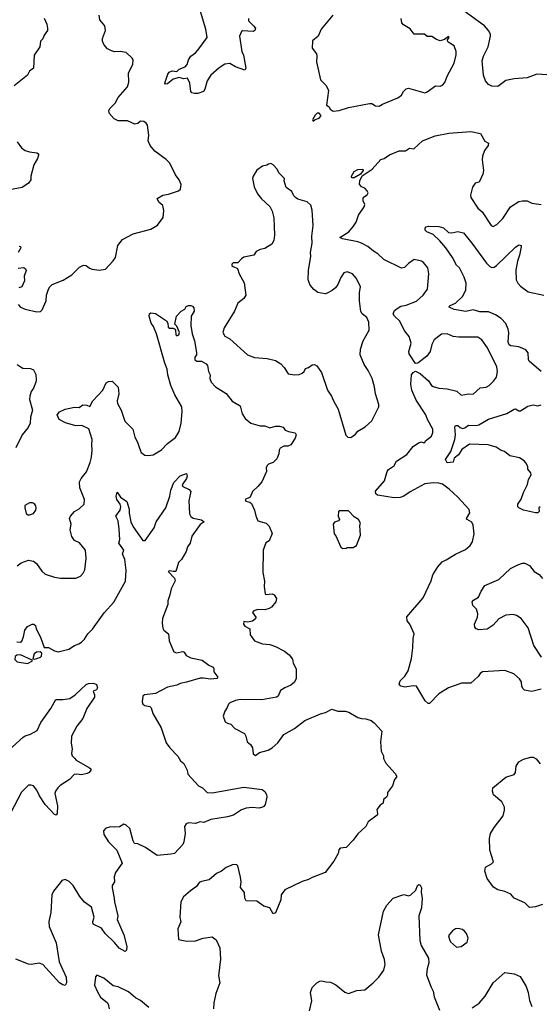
# Model space of a CAD drawing. Extents: x 1839239 to 1929705, y 762242 to 910352.
# Tile 389 of 429: x 1900549 to 1904968, y 881304 to 889676. Entities that reach past the tile are written whole.
import ezdxf

# ---------------------------------------------------------------- set-up
doc = ezdxf.new("R2010")
doc.units = 0

msp = doc.modelspace()

# ---------------------------------------------------------------- linework, layer by layer
at = {"layer": '0CON10XD'}
for points in [[(1905075, 889205.4), (1904946.1, 889213.9), (1904865, 889182), (1904755, 889172), (1904685, 889158), (1904615, 889108.8), (1904565, 889112), (1904535.9, 889125.9), (1904511.2, 889155), (1904493, 889203), (1904482.5, 889325), (1904494.2, 889365), (1904532.7, 889445), (1904553.1, 889535), (1904552.1, 889552.1), (1904535.6, 889585), (1904502.6, 889622.6), (1904450, 889660), (1904325, 889752.5)], [(1900758, 889688), (1900778.9, 889638.9), (1900785.7, 889604.3), (1900784, 889585), (1900756, 889545), (1900745.8, 889514.2), (1900725, 889493.3), (1900720, 889445), (1900673.3, 889375), (1900666.2, 889265), (1900632.7, 889237.3), (1900615, 889204), (1900501.2, 889115)], [(1900695, 887192), (1900725, 887193.8), (1900741.2, 887208.8), (1900774, 887285), (1900776.2, 887335), (1900793.8, 887385), (1900803.8, 887405), (1900825, 887423.8), (1900919.7, 887460.3), (1900992.3, 887507.7), (1901058.3, 887571.7), (1901091.7, 887588.3), (1901115, 887586), (1901142.7, 887562.7), (1901165, 887554.2), (1901225, 887546), (1901277.5, 887555), (1901345, 887626.7), (1901363.3, 887655), (1901382.5, 887755), (1901423.3, 887806.7), (1901513.3, 887855), (1901665, 887894.2), (1901721.2, 887928.8), (1901768.8, 887995), (1901774.1, 888054.1), (1901767.5, 888095), (1901733.3, 888125), (1901717.5, 888155), (1901765, 888184), (1901815, 888192), (1901898.3, 888221.7), (1901916.7, 888235), (1901923.6, 888273.6), (1901906, 888315), (1901875, 888356.7), (1901825.6, 888455.6), (1901795, 888486), (1901697.6, 888557.6), (1901658.8, 888605), (1901641.2, 888645), (1901647.8, 888695), (1901635, 888780), (1901625, 888796.7), (1901605, 888810), (1901577, 888813), (1901555, 888792.5), (1901527, 888787), (1901465, 888816.2), (1901385, 888815.8), (1901353.2, 888833.2), (1901310, 888880), (1901306, 888905), (1901317.1, 888925), (1901360.5, 888965), (1901385.4, 889014.6), (1901466, 889105), (1901475.8, 889145), (1901472.9, 889225), (1901510, 889295), (1901513.9, 889333.9), (1901505, 889350), (1901455, 889396.7), (1901404.2, 889404.2), (1901355, 889402.2), (1901330.7, 889410.7), (1901295, 889428.1), (1901265, 889466), (1901253.8, 889493.8), (1901252.7, 889515), (1901279.5, 889585), (1901273.6, 889623.6), (1901230.8, 889675), (1901225.3, 889715.3)], [(1902494.2, 889685), (1902493.8, 889665), (1902537.5, 889625), (1902553.3, 889605), (1902550, 889585), (1902533.6, 889576.4), (1902445, 889580.8), (1902435, 889575.7), (1902419.1, 889535), (1902439.2, 889405), (1902452, 889375), (1902473.3, 889265), (1902465, 889247.5), (1902385, 889274), (1902335, 889303.8), (1902295, 889298), (1902245, 889268), (1902175, 889204), (1902144.5, 889155.5), (1902124, 889085), (1902112.5, 889065), (1902065, 889047.7), (1902035, 889047.5), (1902013.6, 889053.6), (1902003.1, 889065), (1901996.5, 889135), (1901975, 889177.8), (1901945, 889172.9), (1901905, 889183.1), (1901855, 889170), (1901805, 889130), (1901788.8, 889128.8), (1901783.8, 889135), (1901807.8, 889212.2), (1901819.1, 889230.9), (1901845, 889241.4), (1901885, 889236), (1901905.6, 889254.4), (1901955, 889274.2), (1901974, 889295), (1901984, 889335), (1902004.3, 889365.7), (1902045, 889394.2), (1902065, 889416), (1902143.8, 889525), (1902132.5, 889595), (1902087.9, 889745)], [(1903210.8, 889715), (1903114, 889595), (1903088.8, 889535), (1903040, 889495), (1903037.5, 889435), (1903072.5, 889385), (1903076.7, 889365), (1903073, 889317), (1903106.7, 889165), (1903155, 889117.5), (1903176.2, 889075), (1903158.3, 888948.3), (1903180, 888935), (1903190, 888915), (1903215, 888897.5)], [(1903215, 888897.5), (1903265, 888903.3), (1903345, 888930), (1903525, 888963.3), (1903545, 888962.5), (1903575, 888942.5), (1903605, 888941.2), (1903635, 888958.8), (1903765, 889011.2), (1903795.9, 889034.1), (1903812.5, 889065), (1903835, 889086.7), (1903855, 889093.3), (1903995.7, 889054.3), (1904015, 889061.2), (1904085, 889112.5), (1904125, 889110), (1904145, 889118.8), (1904165, 889141.2), (1904184, 889195), (1904245, 889307.5), (1904262.3, 889377.7), (1904260, 889405), (1904243.6, 889453.6), (1904192.5, 889485), (1904187.5, 889495), (1904187.5, 889505), (1904202.5, 889525), (1904200, 889530), (1904195, 889532.5), (1904161.7, 889508.3), (1904125, 889497.5), (1904095, 889506.7), (1904055, 889533.3), (1904015, 889533.8), (1903991.9, 889551.9), (1903903, 889553), (1903869.7, 889599.7), (1903812.9, 889632.9), (1903798.7, 889648.7), (1903792.9, 889685)], [(1903045, 888812.5), (1903061.7, 888828.3), (1903095, 888837.5), (1903110, 888855), (1903110, 888865), (1903095, 888880), (1903078.3, 888881.7), (1903062.5, 888865), (1903040, 888825), (1903045, 888812.5)], [(1904282.5, 884025), (1904195.7, 883994.3), (1904115, 883944), (1904035, 883860), (1904021.7, 883861.7), (1903996.7, 883885), (1903925, 884007.5), (1903895, 884011.2), (1903825, 884001.2), (1903789.3, 884009.3), (1903776.7, 884025), (1903785.9, 884054.1), (1903823.3, 884095), (1903851.7, 884138.3), (1903882, 884245), (1903894, 884335), (1903896, 884415), (1903904, 884455), (1903866.1, 884536.1), (1903843.8, 884565), (1903841.2, 884598.8), (1903979.7, 884760.3), (1904048.6, 884905), (1904062.5, 884955), (1904105, 885023.8), (1904142, 885065), (1904177.5, 885082.5), (1904255, 885130), (1904340, 885170), (1904380, 885205), (1904398.8, 885235), (1904414, 885305), (1904406.8, 885376.8), (1904395, 885403.8), (1904353.8, 885425), (1904349.2, 885435), (1904377, 885483), (1904371.2, 885511.2), (1904275, 885616), (1904200.6, 885685), (1904145, 885725.5), (1904115, 885735.5), (1904065, 885738.1), (1903995, 885728.1), (1903868.8, 885661.2), (1903815, 885624.3), (1903785, 885614.3), (1903735, 885610.6), (1903592.9, 885632.9), (1903577.8, 885645), (1903575, 885668), (1903652.9, 885755), (1903673.8, 885835), (1903685, 885852.5), (1903720, 885875), (1903730, 885880), (1903755, 885920.8), (1903840.6, 885979.4), (1903895, 886048.1), (1903940.7, 886079.3), (1903965.8, 886085.8), (1903985, 886077.5), (1903995, 886080), (1904000, 886095), (1904050, 886135), (1904062.5, 886165), (1904061.4, 886195), (1904016, 886276), (1904003.3, 886315), (1903922, 886442), (1903882.9, 886525), (1903874.3, 886575.7), (1903882.5, 886655), (1903896.7, 886675), (1903916.1, 886686.1), (1903955, 886666.7), (1904025, 886604), (1904052, 886565), (1904065, 886556), (1904115, 886542), (1904185, 886538), (1904267.1, 886517.1), (1904305, 886482), (1904365, 886494.3), (1904405, 886491.5), (1904463.9, 886546.1), (1904515, 886552.5), (1904542.5, 886565), (1904579.1, 886600.9), (1904603, 886637), (1904611.4, 886685), (1904606.7, 886725), (1904528.1, 886885), (1904479.2, 886955), (1904445, 886975.6), (1904285, 886977.5), (1904235, 886982.9), (1904184.2, 887005.8), (1904135, 887002.5), (1904075, 886953.8), (1904054.4, 886915), (1904040, 886855), (1904011.2, 886815), (1903935, 886756.7), (1903915, 886753.3), (1903860, 886835), (1903858, 886855), (1903877.5, 886925), (1903862.7, 886982.7), (1903825, 887026.7), (1903778.1, 887115), (1903735.8, 887155), (1903725.7, 887175), (1903737.6, 887202.4), (1903759.3, 887220.7), (1903791.3, 887238.7), (1903835, 887249.2), (1903925, 887282.5), (1903979.2, 887335), (1904016, 887385), (1904029.2, 887515), (1904019.2, 887565), (1903982.7, 887612.7), (1903965, 887623.8), (1903905, 887636.7), (1903855, 887603.8), (1903820.5, 887569.5), (1903795, 887563.8), (1903645.6, 887635.6), (1903596, 887685), (1903557.4, 887707.4), (1903508.6, 887748.6), (1903455, 887776.7), (1903425, 887788.2), (1903293.2, 887813.2), (1903271.2, 887825), (1903347.4, 887872.6), (1903389.1, 887920.9), (1903411.2, 887955), (1903430.8, 888015), (1903480, 888085), (1903483.3, 888105), (1903470, 888135), (1903468.8, 888155), (1903474.1, 888165.9), (1903505, 888186.7), (1903511.4, 888205), (1903505, 888222), (1903484.3, 888244.3), (1903455, 888254), (1903438.3, 888278.3), (1903440.8, 888305), (1903460.8, 888349.2), (1903545.6, 888404.4), (1903621.7, 888488.3), (1903647.5, 888495), (1903694.3, 888525.7), (1903775, 888560), (1903829.3, 888560.7), (1903865, 888582.5), (1903901.7, 888578.3), (1903975, 888646), (1904082.8, 888687.2), (1904198.3, 888711.7), (1904385, 888726.5), (1904468.3, 888708.3), (1904504.2, 888644.2), (1904537.5, 888625), (1904533.3, 888605), (1904502, 888565), (1904484.3, 888515), (1904481.9, 888485), (1904492.9, 888395), (1904487, 888363), (1904456.4, 888293.6), (1904423.3, 888285), (1904398.8, 888251.2), (1904382, 888185), (1904386, 888165), (1904445, 888073.3), (1904481.3, 888041.3), (1904560, 887925), (1904575, 887917.5), (1904606.7, 887935), (1904658.8, 887985), (1904724.6, 888085.4), (1904795, 888130.6), (1904825, 888136.7), (1904864.5, 888134.5), (1904905, 888116.7), (1904984.4, 888104.4)], [(1900527.3, 888637.3), (1900563.8, 888585), (1900594.5, 888564.5), (1900631.3, 888551.3), (1900694.1, 888544.1), (1900707.5, 888535), (1900710, 888525), (1900700.8, 888495), (1900668.5, 888441.5), (1900643.8, 888345), (1900642.7, 888315), (1900625, 888285.8), (1900570.5, 888249.5), (1900385.6, 888214.4)], [(1903365, 886122.5), (1903405, 886152.5), (1903425, 886176.7), (1903486.1, 886213.9), (1903543.3, 886265), (1903603.8, 886385), (1903603.8, 886405), (1903574.3, 886494.3), (1903567.1, 886555), (1903545.5, 886625.5), (1903513.4, 886693.4), (1903478, 886745), (1903444, 886825), (1903447.5, 886875), (1903470.6, 886945), (1903520.8, 887035), (1903519.4, 887105), (1903500, 887145), (1903462.5, 887175), (1903450, 887195), (1903438, 887285), (1903438.8, 887355), (1903447.5, 887405), (1903414, 887475), (1903380, 887515), (1903335, 887531.2), (1903305, 887523.3), (1903278.8, 887485), (1903254, 887425), (1903233.8, 887395), (1903207, 887373), (1903165, 887350), (1903146, 887346), (1903085, 887357.5), (1903051.7, 887381.7), (1903018, 887418), (1903003.5, 887465), (1903005.4, 887544.6), (1903024.3, 887664.3), (1903020.8, 887695), (1903035.7, 887775), (1903032.9, 887835), (1903045.9, 887925.9), (1903036.2, 888055), (1903025, 888097.5), (1902995, 888127.5), (1902915, 888150), (1902893.6, 888163.6), (1902879.3, 888179.3), (1902862.5, 888215), (1902815, 888250), (1902797.5, 888305), (1902800, 888325), (1902752.5, 888375), (1902737.5, 888405), (1902705, 888442.5), (1902685, 888452.5), (1902665, 888447.5), (1902651.7, 888438.3), (1902615, 888430), (1902565, 888397.5), (1902533.3, 888345), (1902530, 888325), (1902542, 888255), (1902571.9, 888195), (1902605, 888151.4), (1902676.9, 888086.9), (1902696.9, 888046.9), (1902709.7, 887990.3), (1902717.3, 887845), (1902710.4, 887799.6), (1902693.6, 887766.4), (1902635, 887730), (1902595, 887722.5), (1902560, 887705), (1902540, 887675), (1902453.9, 887656.1), (1902435, 887643.3), (1902405, 887607.5), (1902365, 887607.5), (1902353, 887597), (1902354.5, 887585), (1902365, 887576), (1902400.7, 887560.7), (1902416, 887515), (1902457.9, 887437.9), (1902472, 887335), (1902455, 887306.2), (1902404.3, 887265.7), (1902375, 887196.7), (1902288.8, 887055), (1902276.2, 887015), (1902292.5, 886985), (1902335, 886961.2), (1902485, 886826.2), (1902545, 886802.5), (1902655, 886793.8), (1902725, 886778.8), (1902769.1, 886749.1), (1902799.1, 886719.1), (1902833.3, 886665), (1902885, 886655.6), (1902925, 886660), (1902950.4, 886669.6), (1902967.5, 886685), (1902980, 886710), (1903005, 886717.5), (1903035, 886742.5), (1903055, 886743.3), (1903075, 886732.5), (1903116, 886675), (1903166.1, 886526.1), (1903201.2, 886475), (1903216.7, 886435), (1903256.2, 886365), (1903324.1, 886144.1), (1903340, 886125), (1903365, 886122.5)], [(1903375, 888331.2), (1903371.4, 888345), (1903394.3, 888385), (1903425, 888402.5), (1903466.2, 888405), (1903470, 888395), (1903446.1, 888363.9), (1903395, 888331.4), (1903375, 888331.2)], [(1904985, 886684.3), (1904883.1, 886773.1), (1904876.2, 886786.2), (1904874.5, 886844.5), (1904855, 886870), (1904795, 886893.6), (1904725, 886902.5), (1904711.8, 886911.8), (1904703.9, 886933.9), (1904708.1, 887015), (1904703.1, 887045), (1904683.9, 887093.9), (1904645.3, 887135.3), (1904597.1, 887167.1), (1904535, 887191.1), (1904463.2, 887193.2), (1904405, 887207.5), (1904344.3, 887194.3), (1904245, 887212.4), (1904201.7, 887231.7), (1904198.8, 887235), (1904208.8, 887245), (1904255, 887265.6), (1904315, 887322.2), (1904343.3, 887375), (1904345.5, 887435), (1904328, 887488), (1904288.6, 887565), (1904265, 887590), (1904229.4, 887655), (1904172.2, 887735), (1904121.9, 887795), (1904065, 887848.6), (1904012.4, 887872.4), (1903998, 887885), (1903997.7, 887902.3), (1904005, 887913.3), (1904025, 887920), (1904113, 887917), (1904154.3, 887905), (1904195, 887867.5), (1904225, 887864.2), (1904275, 887874.7), (1904323.6, 887863.6), (1904395, 887775.7), (1904518.8, 887605), (1904546.8, 887576.8), (1904565, 887567.7), (1904585, 887571.5), (1904605, 887586.5), (1904765, 887742.5), (1904795, 887762), (1904813.3, 887755), (1904814, 887745), (1904800.5, 887675), (1904782.1, 887622.1), (1904769.1, 887545), (1904772.2, 887465), (1904786.9, 887435), (1904808.8, 887408.8), (1904873, 887363), (1905007.5, 887335)], [(1900545, 887750), (1900555, 887747.5), (1900557.5, 887735), (1900536.7, 887695)], [(1900535, 887562.5), (1900585, 887568.8), (1900598.3, 887558.3), (1900603, 887543), (1900586.7, 887495), (1900590, 887455), (1900567.5, 887405), (1900542.5, 887395)], [(1900528.3, 885031.7), (1900561.7, 885058.3), (1900625, 885081.2), (1900665, 885071.2), (1900692.9, 885052.9), (1900737, 884987), (1900765, 884962), (1900845.8, 884935.8), (1900895, 884927.5), (1901025, 884927.5), (1901065, 884944), (1901089.7, 884970.3), (1901101.7, 884998.3), (1901114.2, 885094.2), (1901108.8, 885165), (1901058, 885228), (1901015, 885248.8), (1900990.9, 885280.9), (1900977.7, 885337.7), (1900986, 885385), (1900973.1, 885435), (1900980.8, 885455), (1901015, 885494), (1901055, 885515.7), (1901098.1, 885555), (1901100, 885595), (1901058.9, 885695), (1901058.2, 885745), (1901071.1, 885775), (1901118.3, 885831.7), (1901148.1, 885911.9), (1901160, 885955), (1901166.5, 886015), (1901162.2, 886065), (1901166.5, 886105), (1901136, 886196), (1901076.6, 886226.6), (1901025, 886221.4), (1900937.4, 886247.4), (1900883.3, 886275), (1900866.7, 886315), (1900887.7, 886342.3), (1900935.9, 886364.1), (1901015, 886382.5), (1901055, 886377.1), (1901085, 886400), (1901118.6, 886398.6), (1901145, 886387.5), (1901171.2, 886435), (1901256.2, 886525), (1901285, 886587.5), (1901305, 886600), (1901335, 886602.5), (1901385, 886552.5), (1901391.4, 886495), (1901379.1, 886435), (1901381.4, 886411.4), (1901411.2, 886355), (1901441.7, 886261.7), (1901510, 886195), (1901528.8, 886125), (1901550.8, 886085), (1901567, 886033), (1901581.2, 885995), (1901612.1, 885972.1), (1901645, 885969.2), (1901685, 885977.1), (1901755, 886019.2), (1901806.6, 886073.4), (1901875, 886123.1), (1901905.5, 886175), (1901921.3, 886245), (1901930.2, 886345), (1901927.4, 886385), (1901867.5, 886485), (1901833.8, 886565), (1901809.1, 886655), (1901802.7, 886705), (1901782.7, 886755), (1901713.4, 887003.4), (1901688, 887068), (1901668, 887095), (1901650, 887155), (1901652.5, 887175), (1901665, 887182.5), (1901705, 887176.7), (1901797.5, 887115), (1901807.5, 887095), (1901810.7, 887060.7), (1901823.6, 887053.6), (1901855, 887052.5), (1901870, 887045), (1901873.3, 887035), (1901877.7, 886997.7), (1901885, 886988.8), (1901901.2, 886995), (1901909.2, 887015), (1901885, 887070), (1901868.3, 887088.3), (1901883.8, 887155), (1901922.3, 887197.7), (1901952.5, 887215), (1901965, 887237.5), (1901985, 887246.2), (1902005, 887246.7), (1902019.5, 887239.5), (1902028.8, 887225), (1902031.7, 887198.3), (1902006, 887155), (1902004.2, 887075), (1902016.5, 887005), (1902036.9, 886945), (1902052, 886845), (1902051.2, 886825), (1902038.6, 886805), (1902038.6, 886785), (1902055, 886772.9), (1902095, 886773.3), (1902135, 886750), (1902145, 886736.7), (1902153.8, 886685), (1902168.8, 886655), (1902166.2, 886625), (1902176, 886595), (1902213.8, 886555), (1902305, 886498.8), (1902355, 886432), (1902423.9, 886393.9), (1902440, 886325), (1902466.7, 886285), (1902515, 886244), (1902595, 886223.8), (1902635, 886222), (1902675, 886205.8), (1902725, 886220), (1902759.3, 886220.7), (1902790.7, 886210.7), (1902807, 886187), (1902835, 886173.3), (1902892.5, 886162.5), (1902900, 886145), (1902891.7, 886118.3), (1902855, 886060), (1902830.7, 886049.3), (1902795, 886050), (1902765, 886033.3), (1902756, 886015), (1902754.2, 885985), (1902736.8, 885943.2), (1902705, 885911.2), (1902665, 885896.2), (1902653.8, 885885), (1902646.2, 885865), (1902647.5, 885835), (1902607.5, 885745), (1902575, 885706), (1902528.8, 885665), (1902508.6, 885615), (1902465.5, 885595), (1902471.8, 885581.8), (1902505, 885573.1), (1902520.9, 885560.9), (1902546.9, 885505), (1902556.6, 885456.6), (1902573.8, 885415), (1902645.9, 885395.9), (1902670.7, 885370.7), (1902695.9, 885305.9), (1902670, 885245), (1902641.7, 885228.3), (1902619.2, 885165), (1902615.7, 884975), (1902631.7, 884901.7), (1902627.1, 884855), (1902637.5, 884795), (1902645, 884787.5), (1902695, 884793.8), (1902712.5, 884785), (1902732.5, 884755), (1902727.5, 884725), (1902689.5, 884680.5), (1902671.7, 884668.3), (1902635, 884656.7), (1902575, 884660), (1902539.3, 884650.7), (1902530, 884635), (1902557.5, 884595), (1902555, 884580), (1902527.5, 884562.5), (1902485, 884552.5), (1902455, 884557.5), (1902453.3, 884535), (1902465, 884520), (1902507.5, 884495), (1902510, 884445), (1902545, 884393.8), (1902615, 884370), (1902675, 884364), (1902725, 884345.8), (1902800, 884305), (1902840, 884275), (1902867.8, 884237.8), (1902875.5, 884205), (1902899.2, 884155), (1902901.4, 884075), (1902885, 884043.8), (1902855, 884016.7), (1902804.1, 883995.9), (1902767, 883973), (1902747.5, 883925), (1902733.9, 883916.1), (1902607.9, 883892.1), (1902425.8, 883895.8), (1902385, 883888.1), (1902335, 883866.7), (1902323.8, 883855), (1902312.9, 883827.1), (1902294.1, 883795.9), (1902280, 883755), (1902296.4, 883706.4), (1902315, 883693.3), (1902345, 883686.7), (1902379.7, 883649.7), (1902460, 883605), (1902472.3, 883582.3), (1902482.9, 883535), (1902512.7, 883512.7), (1902528.8, 883485), (1902534.1, 883434.1), (1902555, 883420), (1902587.5, 883445), (1902663.3, 883465), (1902695, 883484.2), (1902745, 883528), (1902795, 883598.8), (1902885, 883650), (1902973, 883717), (1903106.1, 883773.9), (1903150, 883785), (1903205, 883812.5), (1903255, 883797.5), (1903317, 883797), (1903347, 883787), (1903425, 883742.5), (1903455, 883732.5), (1903491.7, 883731.7), (1903537, 883717), (1903565, 883697.5), (1903630, 883625), (1903618.8, 883535), (1903623.3, 883455), (1903642.5, 883415), (1903642.5, 883395), (1903662.5, 883355), (1903742.5, 883265), (1903752.5, 883245), (1903752.5, 883235), (1903737.5, 883215)], [(1900534.5, 887254.5), (1900555, 887232.5), (1900595, 887215.8), (1900695, 887192)], [(1900527.5, 886745), (1900561.7, 886721.7), (1900575, 886713.8), (1900639.3, 886709.3), (1900665, 886697.5), (1900685, 886660), (1900690, 886615), (1900686.7, 886595), (1900665.8, 886544.2), (1900646.1, 886513.9), (1900633.8, 886475), (1900633.3, 886445), (1900658.8, 886355), (1900640, 886295), (1900636.9, 886245), (1900622.1, 886207.9), (1900570, 886145), (1900515, 886036.7)], [(1904976.1, 885533.9), (1904963.3, 885525), (1904966.7, 885495), (1904955, 885483.8), (1904935, 885482), (1904835, 885504), (1904794.1, 885524.1), (1904786.7, 885535), (1904786.7, 885555), (1904815, 885597.5), (1904832.5, 885655), (1904869.2, 885725), (1904875.7, 885765), (1904898.6, 885805), (1904895, 885822.5), (1904871.2, 885855), (1904870, 885875), (1904856.2, 885905), (1904838.8, 885925), (1904799.4, 885949.4), (1904717.3, 885967.3), (1904672, 886005), (1904643.3, 886013.3), (1904601.9, 886041.9), (1904532, 886062), (1904375, 886065.5), (1904309.9, 886020.1), (1904281.5, 885975), (1904243.1, 885946.9), (1904235, 885913.8), (1904185, 885907.5), (1904170, 885935), (1904216.9, 886003.1), (1904249.1, 886105), (1904254.6, 886145.4), (1904250, 886215), (1904255, 886224.4), (1904274.5, 886224.5), (1904295, 886207.1), (1904315, 886201.2), (1904335.8, 886205), (1904365, 886227.5), (1904435, 886225.6), (1904455, 886231.4), (1904535, 886278.6), (1904692, 886328), (1904755, 886364.4), (1904765, 886366.9), (1904795, 886351.1), (1904808.7, 886351.3), (1904871.4, 886388.6), (1904915, 886400.6), (1904955, 886392.3), (1904985, 886400)], [(1900525, 884386.2), (1900555, 884383.3), (1900568, 884392), (1900582, 884428), (1900591.2, 884485), (1900614.2, 884515.8), (1900655, 884536.7), (1900670, 884535), (1900682.5, 884525), (1900690, 884495), (1900725.5, 884425.5), (1900758.3, 884338.3), (1900795, 884338.8), (1900845, 884308.1), (1900875, 884301.4), (1900967.4, 884322.6), (1901015.6, 884354.4), (1901052.4, 884367.6), (1901075, 884384), (1901100.3, 884409.7), (1901129.2, 884455), (1901167.8, 884492.2), (1901267.8, 884632.2), (1901348.1, 884721.9), (1901448.3, 884901.7), (1901453.3, 884995), (1901441.9, 885085), (1901422.9, 885135), (1901433.8, 885165), (1901392, 885225), (1901399.2, 885255), (1901395.7, 885345), (1901386.7, 885415), (1901365.8, 885455), (1901403.8, 885506.2), (1901410, 885535), (1901403.3, 885555), (1901374.7, 885594.7), (1901369.2, 885625), (1901377.5, 885657.5), (1901405.5, 885615.5), (1901460, 885580), (1901480, 885515), (1901479.7, 885479.7), (1901494.5, 885405), (1901513.8, 885363.8), (1901595, 885247.5), (1901615, 885246.7), (1901692.5, 885355), (1901710.8, 885405), (1901790.5, 885525), (1901825.5, 885625), (1901833.6, 885675), (1901860.5, 885739.5), (1901915, 885798), (1901967.5, 885817.5), (1901973.3, 885795), (1901968.8, 885775), (1901932, 885722), (1901937, 885707), (1901990.7, 885680.7), (1902003, 885663), (1901986.2, 885585), (1901992.5, 885475), (1902005, 885452.5), (1902025, 885436.7), (1902095, 885423.3), (1902117.5, 885405), (1902085, 885383.3), (1902013.8, 885285), (1901998.8, 885225), (1901976.4, 885193.6), (1901965, 885153.3), (1901925, 885085.8), (1901900.9, 885059.1), (1901876.2, 884985), (1901855, 884982.5), (1901825, 884990), (1901811.2, 884985), (1901866.1, 884926.1), (1901870.8, 884905), (1901836.2, 884836.2), (1901827.1, 884785), (1901810, 884735), (1901807.8, 884702.2), (1901764.5, 884585), (1901760.5, 884545), (1901765, 884502.5), (1901775, 884486), (1901813.8, 884455), (1901820, 884395), (1901860, 884300), (1901882.3, 884292.3), (1901935, 884303.8), (1901947.7, 884297.7), (1901965, 884270), (1902005, 884250), (1902099.7, 884229.7), (1902157.7, 884187.7), (1902195, 884170), (1902201.2, 884155), (1902200.5, 884130.5), (1902233.3, 884085), (1902225, 884074), (1902175, 884067.5), (1902107.9, 884077.9), (1902085, 884075.6), (1901967.4, 884042.6), (1901915, 884030.4), (1901885, 884016.7), (1901805, 884000.6), (1901705, 883946), (1901610, 883935), (1901597.5, 883925), (1901590, 883875), (1901597.5, 883855), (1901612.5, 883845), (1901656.2, 883836.2), (1901667.5, 883825), (1901682, 883775), (1901752, 883655), (1901795.6, 883525.6), (1901825, 883483.8), (1901895, 883412.5), (1901917.5, 883375), (1901945, 883352.5), (1901972.5, 883295), (1901979.3, 883259.3), (1902070.5, 883160.5), (1902105, 883143.3), (1902142.5, 883105), (1902185, 883102.7), (1902455, 883150.6), (1902610.5, 883130.5), (1902635, 883113.8), (1902648.3, 883088.3), (1902651.5, 883065), (1902636.8, 883003.2), (1902626, 882985), (1902615, 882979.2), (1902585, 882970), (1902525, 882977.1), (1902475, 882970.6), (1902435, 882957.1), (1902367.2, 882912.8), (1902315, 882896.9), (1902175, 882875.5), (1902115, 882850.8), (1902085, 882854.3), (1902045, 882840), (1901985, 882847.1), (1901965, 882838), (1901951.2, 882815), (1901956.4, 882756.4), (1901945.8, 882685), (1901937.1, 882662.9), (1901865, 882586.7), (1901835, 882579.2), (1901717.7, 882567.7), (1901617.9, 882637.9), (1901555, 882668.8), (1901525, 882670), (1901513, 882693), (1901485, 882797.5), (1901455, 882828), (1901435, 882834), (1901398.3, 882811.7), (1901355, 882808.8), (1901325, 882813.8), (1901281.7, 882801.7), (1901260.7, 882779.3), (1901265, 882747.5), (1901305, 882686), (1901376, 882615), (1901421.2, 882505), (1901364.2, 882425), (1901352.3, 882387.7), (1901354, 882345), (1901336.2, 882315), (1901334, 882295), (1901353.3, 882205), (1901353.8, 882175), (1901383.8, 882055), (1901378.8, 882025), (1901434.1, 881894.1), (1901460, 881795), (1901457, 881763), (1901445, 881753.3), (1901395, 881780), (1901355, 881830), (1901275.8, 881905), (1901245, 881950), (1901173.3, 881985), (1901171.2, 882005), (1901182.9, 882045), (1901159.1, 882129.1), (1901101.3, 882171.3), (1901061.1, 882221.1), (1901003.8, 882315), (1900968.8, 882348.8), (1900935, 882366.2), (1900907.5, 882355), (1900892.3, 882337.7), (1900835.7, 882264.3), (1900822.9, 882235), (1900812.9, 882085), (1900797.3, 882007.3), (1900800, 881965), (1900858.9, 881825), (1900885, 881663.3), (1900943.1, 881535), (1900946.9, 881485), (1900936, 881464), (1900915, 881468), (1900886.8, 881486.8), (1900745, 881641.2), (1900715, 881653.3), (1900645, 881642), (1900625, 881646), (1900515, 881688)], [(1900625, 885464), (1900665, 885476.7), (1900686.2, 885505), (1900690, 885525), (1900685, 885542.5), (1900675, 885558.8), (1900657, 885567), (1900632.7, 885567.3), (1900593.3, 885545), (1900592.5, 885525), (1900605, 885477.5), (1900625, 885464)], [(1903298.3, 885178.3), (1903325, 885182.5), (1903335, 885187.5), (1903385, 885187.5), (1903412.5, 885205), (1903446.4, 885293.6), (1903442.5, 885375), (1903447.5, 885395), (1903430, 885425), (1903395, 885447.5), (1903345, 885500), (1903265, 885500), (1903260, 885495), (1903257.5, 885455), (1903270, 885425), (1903260, 885415), (1903227, 885403), (1903213.6, 885386.4), (1903222.5, 885305), (1903237, 885287), (1903280.7, 885190.7), (1903298.3, 885178.3)], [(1904985.8, 884255), (1904921.1, 884355), (1904872.5, 884505), (1904815, 884584), (1904775, 884610.8), (1904745, 884617.5), (1904685, 884612.5), (1904625, 884582), (1904575, 884526.2), (1904525, 884494.2), (1904455, 884488), (1904432.5, 884495), (1904420.5, 884510.5), (1904416.2, 884535), (1904441.4, 884595), (1904444.3, 884625), (1904434.2, 884664.2), (1904404, 884695), (1904396.2, 884725), (1904409.5, 884740.5), (1904452.5, 884765), (1904472.7, 884817.3), (1904504.2, 884865.8), (1904624.5, 884915.5), (1904721.9, 885008.1), (1904785, 885040), (1904825, 885053.3), (1904845, 885053.3), (1904885.9, 885035.9), (1904924, 884985), (1904967.5, 884957.5), (1904994.6, 884924.6)], [(1900615, 884202.5), (1900657.5, 884225), (1900655, 884230), (1900556.1, 884276.1), (1900525, 884271.2), (1900509.3, 884260.7), (1900508, 884235), (1900526.7, 884215), (1900615, 884202.5)], [(1900675, 884237.5), (1900695, 884243.3), (1900725, 884254.6), (1900734.2, 884265), (1900738, 884288), (1900721.7, 884301.7), (1900693, 884297), (1900672.5, 884285), (1900661.7, 884241.7), (1900675, 884237.5)], [(1904985, 883983.6), (1904905, 883964.4), (1904843.3, 883975), (1904830, 883985), (1904819.2, 884005), (1904817.5, 884045), (1904800.9, 884070.9), (1904752.4, 884112.4), (1904675, 884142.5), (1904485, 884130), (1904464.1, 884115.9), (1904448.3, 884091.7), (1904385, 884034.2), (1904307, 884033), (1904282.5, 884025)], [(1900457.5, 883465), (1900577.5, 883575), (1900595, 883586.7), (1900639.5, 883600.5), (1900697, 883633), (1900728.8, 883701.2), (1900815, 883820), (1900855, 883896.7), (1900915, 883895.7), (1900976, 883904), (1901020, 883935), (1901115, 884022.5), (1901135, 884032.5), (1901176.7, 884033.3), (1901202.9, 884022.9), (1901209.5, 883995), (1901201.2, 883978.8), (1901173.3, 883965), (1901184, 883935), (1901184, 883915), (1901119.7, 883820.3), (1901087, 883733), (1901035, 883670), (1900990, 883585), (1900987.5, 883525), (1900994, 883475), (1900988.8, 883435), (1900995, 883417.5), (1901015.7, 883395.7), (1901030.3, 883380.3), (1901143.3, 883315), (1901153.8, 883305), (1901153.8, 883295), (1901138.8, 883275), (1901122.5, 883267.5), (1901075, 883256.2), (1901035, 883261.2), (1901012.9, 883257.1), (1900972.5, 883215), (1900894, 883165), (1900872.5, 883145), (1900853.7, 883116.3), (1900848.1, 883095), (1900871.2, 882991.2), (1900868, 882925), (1900858.3, 882911.7), (1900845, 882916.7), (1900765, 883002), (1900716, 883075), (1900695.8, 883125), (1900665, 883160.6), (1900645, 883168.1), (1900625, 883167.1), (1900565, 883106.9), (1900470.9, 882929.1)], [(1904995, 882153.3), (1904935, 882133.3), (1904885, 882127.5), (1904845, 882166.2), (1904755, 882207.5), (1904725, 882240), (1904675, 882262), (1904615, 882278), (1904579.7, 882299.7), (1904525, 882373.3), (1904503.9, 882436.1), (1904510.7, 882469.3), (1904563, 882497), (1904577.5, 882515), (1904548, 882615), (1904544.3, 882714.3), (1904554.3, 882755), (1904585, 882806), (1904659.5, 882905), (1904672.2, 882955), (1904671.3, 882981.3), (1904650.8, 883025), (1904580, 883085), (1904570, 883115), (1904574, 883145), (1904685, 883235.7), (1904755, 883258), (1904765.6, 883275), (1904771.7, 883328.3), (1904795, 883364), (1904835, 883388.8), (1904895, 883406), (1904915, 883404), (1904940.3, 883390.3), (1904975, 883349.2)], [(1903737.5, 883215), (1903718.3, 883161.7), (1903677.5, 883105), (1903677, 883083), (1903667.5, 883065), (1903642.5, 883045), (1903640, 883015), (1903613.6, 882996.4), (1903585, 882960), (1903592.5, 882925), (1903589.3, 882910.7), (1903514.1, 882855.9), (1903493.3, 882815), (1903425, 882753.3), (1903385, 882700), (1903325, 882637.5), (1903275, 882632.5), (1903264.1, 882615.9), (1903256.7, 882585), (1903220.7, 882519.3), (1903147.5, 882425), (1903035, 882382), (1903005, 882364.2), (1902952.3, 882347.7), (1902805, 882276.2), (1902772.5, 882235), (1902769.3, 882190.7), (1902725, 882082.5), (1902703.9, 882073.9), (1902675, 882123.3), (1902625, 882137.5), (1902565, 882180), (1902474.1, 882184.1), (1902464, 882205), (1902461.2, 882255), (1902427, 882297), (1902431.2, 882345), (1902425.7, 882385.7), (1902405, 882480), (1902395, 882490), (1902365, 882492.5), (1902304.3, 882465.7), (1902264.4, 882435.6), (1902223.4, 882416.6), (1902159.4, 882360.6), (1902095, 882348), (1902075, 882338), (1902052, 882305), (1902000.7, 882269.3), (1901943, 882217), (1901918, 882175), (1901912, 882045), (1901918, 882005), (1901894.2, 881945), (1901900, 881855), (1901955, 881842), (1902035, 881840.8), (1902110, 881865), (1902186.1, 881876.1), (1902220.5, 881850.5), (1902251.2, 881785), (1902257, 881687), (1902240, 881545), (1902250, 881485), (1902217.5, 881395), (1902201.2, 881315), (1902198, 881265)], [(1903012.6, 881247.4), (1903034.1, 881334.1), (1903022, 881405), (1903035, 881447.5), (1903075, 881487.5), (1903100.7, 881499.3), (1903115, 881502.5), (1903155, 881493.3), (1903193, 881493), (1903238.8, 881468.8), (1903315, 881406.7), (1903345, 881396.7), (1903415, 881420), (1903485, 881428), (1903555, 881485.6), (1903603.3, 881535), (1903645.6, 881595), (1903657.9, 881642.1), (1903651.9, 881685), (1903625.8, 881755), (1903599.4, 881895), (1903642.5, 882095), (1903672.1, 882147.9), (1903725, 882206.7), (1903815, 882238), (1903855, 882226.2), (1903875, 882233.8), (1903917.5, 882275), (1903933.3, 882315), (1903945, 882322.5), (1903955, 882317.5), (1903966.2, 882295), (1903963.8, 882255), (1903971.2, 882205), (1903966, 882125), (1903944.4, 882055), (1903951.4, 881845), (1903964, 881805), (1904026, 881695), (1904030, 881655), (1904014.2, 881605), (1904009.2, 881555), (1904045.7, 881455.7), (1904065.8, 881415), (1904075, 881367.5), (1904118.8, 881255)], [(1904265, 881788.8), (1904305, 881793.8), (1904355, 881833.3), (1904362, 881865), (1904348.8, 881905), (1904333.3, 881925), (1904315, 881938.8), (1904275, 881948), (1904255, 881946.2), (1904230.5, 881929.5), (1904201.2, 881895), (1904196.7, 881885), (1904203.8, 881855), (1904213.8, 881835), (1904265, 881788.8)], [(1901646.3, 881276.3), (1901575, 881336.9), (1901535, 881360), (1901475, 881408.2), (1901385, 881452.5), (1901345, 881460), (1901263.3, 881525), (1901205, 881552.5), (1901193.6, 881536.4), (1901186.2, 881465), (1901209.2, 881409.2), (1901236.2, 881365), (1901295, 881316.2), (1901300.8, 881305), (1901309.2, 881265)], [(1904397, 881273), (1904456.9, 881313.1), (1904508.1, 881371.9), (1904576.2, 881485), (1904676.1, 881573.9), (1904755, 881564), (1904805, 881540.8), (1904856.9, 881455), (1904873.1, 881405), (1904885.7, 881335), (1904905.8, 881285)]]:
    msp.add_lwpolyline(points, dxfattribs=at)

doc.saveas('drawing.dxf')
